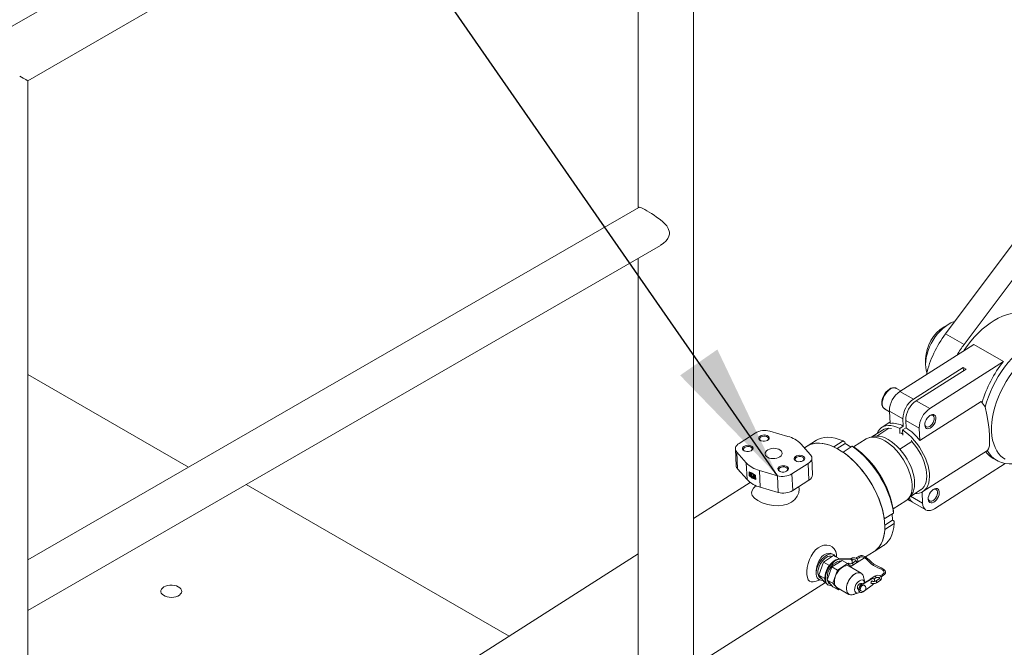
# Model space of a CAD drawing. Header units: millimetres. Extents: x 450 to 25135, y 150 to 17673.
# Tile 445 of 463: x 23426 to 24175, y 13469 to 13946. Entities that reach past the tile are written whole.
import ezdxf

# ---------------------------------------------------------------- set-up
doc = ezdxf.new("R2010")
doc.units = ezdxf.units.MM
doc.linetypes.add('SLD-Centrada-doble', pattern=[12.7, 6.35, -1.27, 1.27, -1.27, 1.27, -1.27])
doc.linetypes.add('SLD-Continua', pattern=[0])
doc.layers.add('COTAS', color=1, linetype='SLD-Continua')
doc.layers.add('OCULTA', color=8, linetype='SLD-Continua')
doc.styles.get("Standard").update_dxf_attribs({"font": 'ARIALN.TTF'})
doc.dimstyles.new('SLDDIMSTYLE0', dxfattribs={"dimtxt": 0.18, "dimasz": 105, "dimexe": 0, "dimexo": 0.0625, "dimgap": 0, "dimtad": 0, "dimtih": 1, "dimtoh": 1, "dimdec": 0, "dimrnd": 1e-09, "dimzin": 0, "dimdsep": 46, "dimtxsty": 'Standard', "dimsah": 1, "dimcen": 0.09, "dimadec": 0, "dimazin": 0, "dimtfac": 105, "dimtdec": 0, "dimtofl": 0, "dimtmove": 0, "dimatfit": 3, "dimfxl": 1, "dimfrac": 2, "dimtolj": 1, "dimtzin": 0, "dimarcsym": 0})

msp = doc.modelspace()

# ---------------------------------------------------------------- linework, layer by layer
at = {"layer": 'OCULTA', "linetype": 'SLD-Continua', "lineweight": 18, "ltscale": 30}
for p, q in [((23871.52, 14202.27), (22421.95, 13365.66)), ((23431.73, 13899.77), (23892.59, 14165.75)), ((23896.33, 14163.58), (23896.33, 13803.21)), ((23938.49, 13319.17), (23938.49, 14163.58)), ((23431.73, 13509.77), (23431.73, 13899.77)), ((23896.71, 13803.43), (23431.73, 13535.07)), ((24199.93, 13800.37), (24130.3, 13707.23)), ((24214.07, 13792.2), (24144.44, 13699.07)), ((23431.73, 13496.5), (23913.41, 13774.5)), ((23896.33, 13764.64), (23896.33, 13319.17)), ((24132.76, 13714.56), (24129.22, 13712.51)), ((24151.71, 13699.1), (24095.6, 13663.33)), ((24174.34, 13686.04), (24151.71, 13699.1)), ((24115.09, 13688.02), (24115.09, 13683.94)), ((24118.23, 13650.28), (24174.34, 13686.04)), ((24105.85, 13657.42), (24143.77, 13681.59)), ((24145.9, 13680.36), (24107.98, 13656.19)), ((24143.77, 13681.59), (24145.9, 13680.36)), ((24143.89, 13679.08), (24143.77, 13681.59)), ((23554, 13605.63), (23431.73, 13676.2)), ((23554, 13605.63), (23431.73, 13676.2)), ((23554, 13605.63), (23431.73, 13676.2)), ((23554, 13605.63), (23431.73, 13676.2)), ((24092.92, 13665.61), (24092.82, 13665.67)), ((24096.2, 13663.72), (24092.92, 13665.61)), ((24157.38, 13655.76), (24110.63, 13625.96)), ((24083.93, 13650.02), (24087.59, 13647.9)), ((24087.57, 13648.4), (24088, 13639.02)), ((24087.97, 13639.86), (24081.94, 13636.02)), ((24098.08, 13636.89), (24097.82, 13642.48)), ((24099.94, 13641.26), (24100.2, 13635.67)), ((23996.48, 13633.01), (24010.27, 13629.05)), ((24082.31, 13633.89), (24074.22, 13628.73)), ((24078.01, 13629.38), (24087.19, 13635.23)), ((24087.19, 13635.23), (24089.08, 13635.1)), ((24095.4, 13635.18), (24098.08, 13636.89)), ((24095.58, 13631.24), (24095.4, 13635.18)), ((24100.2, 13635.67), (24097.52, 13633.96)), ((24097.52, 13633.96), (24097.7, 13630.02)), ((24110.63, 13625.96), (24110.2, 13635.34)), ((23973.08, 13623.78), (23985.43, 13631.66)), ((23989.79, 13625.77), (23989.86, 13625.73)), ((24031.98, 13626.12), (24024.91, 13621.62)), ((24045.17, 13621.12), (24052.23, 13625.62)), ((24053.78, 13623.55), (24053.72, 13624.92)), ((24069.95, 13627.2), (24060.32, 13621.06)), ((24075.53, 13629.07), (24072.44, 13628.27)), ((24095.5, 13619.28), (24104.68, 13625.13)), ((24097.66, 13630.9), (24096.29, 13631.69)), ((24104.68, 13625.13), (24104.42, 13626.09)), ((23970.32, 13619.48), (23970.91, 13606.78)), ((23977.44, 13617.89), (23977.5, 13617.85)), ((24020.21, 13623.31), (24027.42, 13615.15)), ((24024.91, 13621.62), (24022.87, 13620.31)), ((24047.84, 13619.77), (24053.78, 13623.55)), ((24052.24, 13617.04), (24059.3, 13621.54)), ((24058.34, 13620.92), (24053.78, 13623.55)), ((24113.11, 13587.11), (24162.13, 13618.36)), ((23978.6, 13608.86), (23971.39, 13617.02)), ((24016.73, 13610.22), (24016.8, 13610.18)), ((24029.09, 13599.98), (24028.5, 13612.69)), ((24166.58, 13612.28), (24169.41, 13610.65)), ((23971.98, 13604.31), (23979.19, 13596.16)), ((24002.33, 13599.16), (23988.55, 13603.12)), ((24004.38, 13602.34), (24004.44, 13602.3)), ((24025.74, 13608.39), (24013.38, 13600.52)), ((24175.71, 13608.41), (24121.76, 13574.02)), ((23980.89, 13599.22), (23980.75, 13602.18)), ((23981.12, 13599.36), (23980.89, 13599.22)), ((23980.99, 13602.07), (23981.12, 13599.36)), ((23981.2, 13601.76), (23981.35, 13601.85)), ((23981.2, 13601.76), (23981.32, 13599.35)), ((23981.74, 13600.55), (23981.72, 13601.06)), ((23981.74, 13600.55), (23981.88, 13600.64)), ((23982.63, 13600.04), (23981.74, 13600.55)), ((23981.77, 13599.99), (23982.65, 13599.48)), ((23981.79, 13599.48), (23981.77, 13599.99)), ((23981.79, 13599.48), (23981.93, 13599.57)), ((23981.87, 13601.01), (23981.88, 13600.64)), ((23981.88, 13600.64), (23982.77, 13600.13)), ((23981.92, 13599.9), (23981.93, 13599.57)), ((23982.63, 13600.04), (23982.77, 13600.13)), ((23982.65, 13599.48), (23982.63, 13600.04)), ((23982.65, 13599.48), (23982.79, 13599.57)), ((23982.77, 13600.13), (23982.79, 13599.57)), ((23982.84, 13600.63), (23982.81, 13601.18)), ((23982.84, 13600.63), (23982.98, 13600.72)), ((23982.93, 13598.6), (23983.07, 13598.69)), ((23982.96, 13598.05), (23982.93, 13598.6)), ((23982.95, 13601.27), (23982.98, 13600.72)), ((23982.96, 13598.05), (23983.1, 13598.14)), ((23983.07, 13598.69), (23983.1, 13598.14)), ((23983.83, 13599.99), (23983.92, 13598.1)), ((23984.35, 13599.27), (23984.4, 13598.24)), ((23984.49, 13599.36), (23984.54, 13598.33)), ((23985.03, 13597.87), (23984.98, 13598.91)), ((23985.42, 13597.01), (23985.56, 13597.1)), ((23985.54, 13597.32), (23985.47, 13598.89)), ((23985.61, 13598.98), (23985.68, 13597.41)), ((23985.7, 13599.33), (23985.84, 13596.36)), ((24013.97, 13587.81), (24026.33, 13595.68)), ((23798.06, 13477.03), (23598.02, 13592.48)), ((23798.06, 13477.03), (23598.02, 13592.48)), ((23798.06, 13477.03), (23598.02, 13592.48)), ((23798.06, 13477.03), (23598.02, 13592.48)), ((23981.58, 13593.99), (23938.49, 13566.53)), ((23985.99, 13591.6), (23984.9, 13590.49)), ((23989.14, 13590.42), (24002.92, 13586.45)), ((24103.25, 13583.2), (24111.33, 13588.35)), ((24114.95, 13593.02), (24115.27, 13593.86)), ((24090.5, 13573.89), (24100.05, 13579.98)), ((24101.5, 13581.14), (24102.95, 13580.3)), ((24102.08, 13581.78), (24104.1, 13584.24)), ((24112.85, 13578.15), (24112.45, 13586.73)), ((24105.07, 13579.08), (24115.32, 13573.16)), ((24083.66, 13566.25), (24090.72, 13570.76)), ((24084.06, 13561.54), (24089.86, 13565.24)), ((24089.86, 13565.24), (24089.64, 13570.06)), ((24091.08, 13564.53), (24089.86, 13565.24)), ((24084.03, 13558.31), (24091.09, 13562.81)), ((24075.98, 13541.5), (24083.04, 13546.01)), ((23896.33, 13539.66), (23717.1, 13425.43)), ((24045.05, 13538.4), (24037.31, 13533.46)), ((24045.05, 13539.06), (24044.51, 13539.37)), ((24045.05, 13538.4), (24049.6, 13535.78)), ((24047.32, 13537.09), (24047.32, 13538.28)), ((24049.51, 13535.78), (24057.04, 13535.92)), ((24049.94, 13535.53), (24057.47, 13535.67)), ((24058.29, 13536.16), (24057.72, 13535.8)), ((24058.33, 13535.46), (24057.91, 13535.71)), ((24058.33, 13530.26), (24068.47, 13536.72)), ((24058.96, 13534.8), (24059.1, 13534.89)), ((24069.4, 13537.31), (24075.98, 13541.5)), ((24037.31, 13533.46), (24033.78, 13523.45)), ((24037.31, 13533.46), (24041.89, 13530.82)), ((24040.22, 13519.74), (24043.74, 13529.75)), ((24043.74, 13529.75), (24051.49, 13534.69)), ((24043.74, 13529.75), (24047.98, 13527.3)), ((24047.98, 13527.3), (24055.73, 13532.24)), ((24055.73, 13532.24), (24051.49, 13534.69)), ((24055.73, 13532.24), (24057.83, 13529.72)), ((24056.36, 13532.29), (24056.32, 13532.47)), ((24066.05, 13524.97), (24056.86, 13530.28)), ((24061.65, 13534.22), (24058.82, 13532.42)), ((24059.63, 13531.16), (24062.46, 13532.96)), ((24033.51, 13520.31), (24034.05, 13520)), ((24033.78, 13523.45), (24038.36, 13520.81)), ((24033.78, 13523.45), (24038.01, 13518.37)), ((24035.06, 13521.27), (24036.1, 13520.67)), ((24044.46, 13517.29), (24047.98, 13527.3)), ((24073.81, 13520.84), (24066.76, 13516.96)), ((24074.24, 13520.59), (24067.19, 13516.71)), ((24068.73, 13518.07), (24067.77, 13522.29)), ((24076.4, 13522.71), (24073.57, 13520.91)), ((24075.69, 13520.71), (24075.26, 13520.96)), ((24075.86, 13520.59), (24077.2, 13521.44)), ((24079.75, 13520.77), (24076.93, 13518.97)), ((23938.49, 13453.88), (24038.89, 13517.87)), ((24038.01, 13518.37), (24039.17, 13517.7)), ((24040.22, 13519.74), (24044.46, 13517.29)), ((24044.44, 13514.66), (24040.22, 13519.74)), ((24040.63, 13516.21), (24041.05, 13515.96)), ((24044.44, 13514.66), (24048.68, 13512.21)), ((24048.68, 13512.21), (24044.46, 13517.29)), ((24047.56, 13514.17), (24056.75, 13508.86)), ((24049.76, 13512.9), (24048.68, 13512.21)), ((24063.69, 13512.71), (24064.06, 13512.5)), ((24066.55, 13516.83), (24066.18, 13517.04)), ((24068.62, 13511.61), (24074.46, 13515.84)), ((24074.43, 13519.02), (24074.47, 13518.85)), ((24077.74, 13517.7), (24080.56, 13519.5)), ((24059.93, 13508.71), (24064.06, 13510)), ((24064.83, 13510.61), (24065.25, 13510.37)), ((24067.46, 13510.77), (24068.57, 13511.57)), ((23431.73, 13026.7), (23431.73, 13497.47))]:
    msp.add_line(p, q, dxfattribs=at)
at = {"layer": 'OCULTA', "linetype": 'SLD-Centrada-doble', "lineweight": 18, "ltscale": 30}
for p, q in [((24130.3, 13707.23), (24144.44, 13699.07)), ((24105.85, 13657.42), (24095.6, 13663.33)), ((24118.23, 13650.28), (24107.98, 13656.19)), ((24097.82, 13642.48), (24087.57, 13648.4)), ((24110.2, 13635.34), (24099.94, 13641.26)), ((23971.39, 13617.02), (23971.98, 13604.31)), ((23978.6, 13608.86), (23979.19, 13596.16)), ((23988.55, 13603.12), (23989.14, 13590.42)), ((24025.74, 13608.39), (24026.33, 13595.68)), ((23984.35, 13599.27), (23984.49, 13599.36)), ((23984.4, 13598.24), (23984.54, 13598.33)), ((23985.47, 13598.89), (23985.61, 13598.98)), ((23985.54, 13597.32), (23985.68, 13597.41)), ((24002.33, 13599.16), (24002.92, 13586.45)), ((24013.38, 13600.52), (24013.97, 13587.81)), ((24112.85, 13578.15), (24103.66, 13583.46)), ((24049.51, 13535.78), (24049.94, 13535.53)), ((24057.04, 13535.92), (24057.47, 13535.67)), ((24074.24, 13520.59), (24073.81, 13520.84)), ((24067.19, 13516.71), (24066.76, 13516.96))]:
    msp.add_line(p, q, dxfattribs=at)
at = {"layer": 'OCULTA', "linetype": 'SLD-Continua', "lineweight": 18, "ltscale": 30, "flags": 128}
for points in [[(23896.76, 13803.37), (23897.04, 13803.52), (23897.76, 13803.43), (23898.83, 13803.04), (23899.97, 13802.51), (23901.38, 13801.76), (23902.97, 13800.86), (23904.78, 13799.77), (23906.55, 13798.65), (23908.4, 13797.43), (23910.39, 13796.06), (23912.36, 13794.61), (23914.56, 13792.85), (23916.58, 13790.97), (23918.08, 13789.26), (23919.27, 13787.39), (23920.11, 13784.5), (23920.05, 13783), (23919.66, 13781.46), (23918.78, 13779.64), (23917.54, 13777.92), (23915.41, 13775.87), (23913.39, 13774.54)], [(24144.2, 13694.31), (24144.45, 13694.69), (24146.96, 13698.23), (24149.6, 13701.61), (24152.36, 13704.81), (24155.23, 13707.8), (24158.18, 13710.58), (24161.19, 13713.11), (24164.25, 13715.38), (24167.34, 13717.38), (24170.43, 13719.09), (24173.51, 13720.51), (24176.55, 13721.62), (24179.54, 13722.41), (24182.45, 13722.89), (24185.26, 13723.04), (24187.97, 13722.87), (24190.54, 13722.38), (24192.97, 13721.56), (24195.11, 13720.51)], [(24137.2, 13716.47), (24136.44, 13716.23), (24134.36, 13715.4), (24132.27, 13714.27), (24130.18, 13712.85), (24128.13, 13711.17), (24126.15, 13709.26), (24124.26, 13707.13), (24122.48, 13704.82), (24120.86, 13702.36), (24119.39, 13699.78), (24118.12, 13697.13), (24117.05, 13694.43), (24116.2, 13691.73), (24115.59, 13689.06), (24115.22, 13686.46), (24115.09, 13683.98), (24115.21, 13681.63), (24115.58, 13679.46), (24116.13, 13677.64)], [(24200.46, 13703.61), (24198.72, 13702.77), (24195.62, 13701.05), (24192.54, 13699.06), (24189.48, 13696.78), (24186.46, 13694.25), (24183.51, 13691.48), (24180.64, 13688.49), (24177.88, 13685.29), (24175.24, 13681.9), (24172.74, 13678.36), (24170.39, 13674.68), (24168.21, 13670.89), (24166.22, 13667.01), (24164.43, 13663.06), (24162.85, 13659.08), (24161.48, 13655.09), (24160.39, 13651.29)], [(24181.21, 13677.85), (24178.74, 13674.37), (24176.44, 13670.75), (24174.31, 13667.01), (24172.38, 13663.18), (24170.66, 13659.29), (24169.16, 13655.37), (24167.9, 13651.44), (24166.87, 13647.54), (24166.1, 13643.7), (24165.58, 13639.94), (24165.32, 13636.29), (24165.33, 13632.78), (24165.59, 13629.43), (24166.12, 13626.27), (24166.9, 13623.33), (24167.93, 13620.62), (24169.2, 13618.16), (24170.7, 13615.97), (24172.43, 13614.08), (24174.37, 13612.49), (24175.65, 13611.66)], [(24092.77, 13665.65), (24092.18, 13665.94), (24091.1, 13666.13), (24089.95, 13666.04), (24088.75, 13665.68), (24087.51, 13665.03), (24086.29, 13664.12), (24085.15, 13662.99), (24084.13, 13661.68), (24083.25, 13660.25), (24082.55, 13658.73), (24082.05, 13657.18), (24081.77, 13655.64), (24081.72, 13654.25)], [(24114.45, 13637.65), (24114.53, 13638.92), (24114.87, 13640.28), (24115.45, 13641.64), (24116.23, 13642.92), (24117.17, 13644.04), (24118.2, 13644.93), (24119.27, 13645.53), (24120.29, 13645.81), (24121.22, 13645.74), (24121.99, 13645.33), (24122.55, 13644.61), (24122.86, 13643.62), (24122.92, 13642.43), (24122.71, 13641.1), (24122.25, 13639.73), (24121.56, 13638.4), (24120.69, 13637.18), (24119.7, 13636.17), (24118.64, 13635.42), (24117.59, 13634.98), (24116.61, 13634.88), (24115.75, 13635.12), (24115.08, 13635.68), (24114.64, 13636.55), (24114.45, 13637.65)], [(24118.34, 13645.03), (24119.27, 13645.32), (24120.13, 13645.28), (24120.83, 13644.91), (24121.32, 13644.22), (24121.57, 13643.28), (24121.55, 13642.14), (24121.27, 13640.91), (24120.75, 13639.66), (24120.03, 13638.49), (24119.16, 13637.48), (24118.21, 13636.72)], [(24095.4, 13635.18), (24093.12, 13636.23), (24090.89, 13636.96), (24088.75, 13637.37), (24086.73, 13637.46), (24084.83, 13637.21), (24083.1, 13636.65), (24081.55, 13635.76), (24080.2, 13634.57), (24079.07, 13633.09), (24078.18, 13631.34), (24078.14, 13631.23)], [(24107.16, 13585.69), (24108.33, 13585.68), (24110.22, 13585.92), (24111.95, 13586.49), (24113.5, 13587.38), (24114.85, 13588.57), (24115.98, 13590.05), (24116.87, 13591.8), (24117.52, 13593.8), (24117.92, 13596.03), (24118.06, 13598.46), (24117.94, 13601.05), (24117.56, 13603.77), (24116.93, 13606.59), (24116.05, 13609.48), (24114.94, 13612.39), (24113.61, 13615.29), (24112.07, 13618.14), (24110.35, 13620.92), (24108.47, 13623.57), (24106.45, 13626.07), (24104.32, 13628.39), (24102.1, 13630.49), (24099.83, 13632.36), (24097.52, 13633.96)], [(24118.21, 13636.72), (24117.24, 13636.25), (24116.32, 13636.12), (24115.54, 13636.33), (24114.94, 13636.87), (24114.56, 13637.69), (24114.46, 13638.31)], [(23989.29, 13626), (23988.58, 13626.56), (23988.19, 13627.23), (23988.14, 13627.95), (23988.45, 13628.66), (23989.08, 13629.29), (23989.99, 13629.79), (23991.08, 13630.11), (23992.26, 13630.23), (23993.43, 13630.13), (23994.49, 13629.82), (23995.33, 13629.34), (23995.89, 13628.71), (23996.11, 13628.01), (23995.98, 13627.29), (23995.5, 13626.61), (23994.73, 13626.04), (23993.72, 13625.62), (23992.57, 13625.4), (23991.38, 13625.39), (23990.25, 13625.6), (23989.29, 13626)], [(23994.56, 13625.95), (23994.68, 13626.03), (23995.24, 13626.62), (23995.46, 13627.28), (23995.32, 13627.93), (23994.84, 13628.51), (23994.07, 13628.96), (23993.09, 13629.22), (23992, 13629.27), (23990.93, 13629.1), (23989.99, 13628.74), (23989.29, 13628.21), (23988.89, 13627.58), (23988.85, 13626.91), (23989.16, 13626.29), (23989.79, 13625.77), (23989.79, 13625.77)], [(24052.23, 13625.62), (24049.25, 13626.84), (24046.33, 13627.73), (24043.5, 13628.28), (24040.79, 13628.48), (24038.22, 13628.33), (24035.8, 13627.83), (24033.57, 13626.99), (24031.98, 13626.12)], [(24053.72, 13624.92), (24052.89, 13625.31), (24052.23, 13625.62)], [(24069.95, 13627.2), (24070.27, 13627.39), (24071.85, 13628.1), (24073.6, 13628.5), (24075.48, 13628.58), (24077.49, 13628.35), (24079.59, 13627.81), (24081.76, 13626.97), (24083.97, 13625.83), (24086.2, 13624.41), (24088.4, 13622.73), (24090.57, 13620.81), (24092.67, 13618.67), (24094.66, 13616.34), (24096.54, 13613.85), (24098.27, 13611.23), (24099.84, 13608.52), (24101.22, 13605.74), (24102.39, 13602.94), (24103.35, 13600.15), (24104.08, 13597.4), (24104.56, 13594.72), (24104.8, 13592.16), (24104.79, 13589.74), (24104.54, 13587.5), (24104.03, 13585.46), (24103.29, 13583.64), (24102.32, 13582.08), (24101.13, 13580.79), (24100.05, 13579.98)], [(24075.53, 13629.07), (24076.17, 13629.21), (24078.01, 13629.38)], [(24078.01, 13629.38), (24080.04, 13629.21), (24082.17, 13628.71), (24084.39, 13627.87), (24086.65, 13626.71), (24088.92, 13625.25), (24091.17, 13623.51), (24093.38, 13621.51), (24095.5, 13619.28)], [(24111.33, 13588.35), (24111.48, 13588.44), (24112.79, 13589.54), (24113.89, 13590.92), (24114.77, 13592.57), (24115.41, 13594.46), (24115.8, 13596.57), (24115.94, 13598.88), (24115.82, 13601.35), (24115.46, 13603.95), (24114.84, 13606.65), (24113.99, 13609.4), (24112.91, 13612.18), (24111.61, 13614.94), (24110.12, 13617.65), (24108.46, 13620.28), (24106.63, 13622.78), (24104.68, 13625.13)], [(23971.39, 13617.02), (23970.81, 13617.84), (23970.44, 13618.71), (23970.31, 13619.61), (23970.42, 13620.51), (23970.76, 13621.41), (23971.33, 13622.26), (23972.11, 13623.06), (23973.08, 13623.78)], [(23976.93, 13618.12), (23976.23, 13618.68), (23975.83, 13619.35), (23975.79, 13620.08), (23976.09, 13620.78), (23976.73, 13621.42), (23977.63, 13621.91), (23978.72, 13622.24), (23979.91, 13622.35), (23981.08, 13622.25), (23982.13, 13621.95), (23982.97, 13621.46), (23983.53, 13620.84), (23983.75, 13620.13), (23983.62, 13619.41), (23983.14, 13618.73), (23982.37, 13618.16), (23981.36, 13617.74), (23980.21, 13617.52), (23979.02, 13617.52), (23977.89, 13617.72), (23976.93, 13618.12)], [(23982.2, 13618.07), (23982.32, 13618.16), (23982.88, 13618.74), (23983.1, 13619.4), (23982.97, 13620.05), (23982.48, 13620.64), (23981.71, 13621.08), (23980.73, 13621.35), (23979.64, 13621.4), (23978.57, 13621.23), (23977.63, 13620.86), (23976.93, 13620.33), (23976.53, 13619.7), (23976.49, 13619.04), (23976.8, 13618.41), (23977.44, 13617.89), (23977.44, 13617.89)], [(23994.82, 13613.16), (23993.88, 13613.85), (23993.24, 13614.66), (23992.94, 13615.55), (23992.98, 13616.47), (23993.37, 13617.36), (23994.08, 13618.19), (23995.09, 13618.9), (23996.32, 13619.47), (23997.72, 13619.85), (23999.21, 13620.02), (24000.72, 13619.99), (24002.15, 13619.74), (24003.43, 13619.3), (24004.5, 13618.68), (24005.29, 13617.93), (24005.77, 13617.07), (24005.9, 13616.16), (24005.68, 13615.25), (24005.13, 13614.38), (24004.26, 13613.61), (24003.14, 13612.97), (24001.81, 13612.49), (24000.35, 13612.21), (23998.85, 13612.14), (23997.37, 13612.28), (23996, 13612.63), (23994.82, 13613.16)], [(24024.91, 13621.62), (24026.5, 13622.49), (24028.74, 13623.33), (24031.16, 13623.83), (24033.73, 13623.98), (24036.44, 13623.78), (24039.27, 13623.23), (24042.18, 13622.34), (24045.17, 13621.12)], [(24075.98, 13541.5), (24076.61, 13541.93), (24078.33, 13543.38), (24079.84, 13545.11), (24081.14, 13547.11), (24082.21, 13549.36), (24083.04, 13551.85), (24083.63, 13554.57), (24083.98, 13557.48), (24084.08, 13560.57), (24083.93, 13563.82), (24083.53, 13567.19), (24082.88, 13570.68), (24082, 13574.24), (24080.88, 13577.86), (24079.54, 13581.51), (24077.98, 13585.15), (24076.22, 13588.77), (24074.27, 13592.34), (24072.14, 13595.83), (24069.85, 13599.21), (24067.42, 13602.46), (24064.86, 13605.55), (24062.19, 13608.47), (24059.44, 13611.19), (24056.62, 13613.69), (24053.76, 13615.95), (24050.87, 13617.96), (24047.97, 13619.7), (24045.1, 13621.15), (24042.26, 13622.31), (24039.49, 13623.17), (24036.8, 13623.73), (24034.21, 13623.97), (24031.73, 13623.89), (24029.4, 13623.51), (24027.22, 13622.81), (24025.22, 13621.8), (24024.91, 13621.62)], [(24090.72, 13570.76), (24090.11, 13574.4), (24089.23, 13578.14), (24088.09, 13581.95), (24086.69, 13585.78), (24085.06, 13589.63), (24083.2, 13593.44), (24081.13, 13597.19), (24078.86, 13600.85), (24076.42, 13604.39), (24073.83, 13607.78), (24071.1, 13610.98), (24068.26, 13613.99), (24065.33, 13616.77), (24062.34, 13619.29), (24059.3, 13621.54)], [(24059.3, 13621.54), (24060.14, 13621.15), (24060.79, 13620.84)], [(24095.5, 13619.28), (24097.45, 13616.93), (24099.28, 13614.43), (24100.94, 13611.8), (24102.43, 13609.09), (24103.73, 13606.33), (24104.81, 13603.55), (24105.66, 13600.8), (24106.28, 13598.1), (24106.64, 13595.5), (24106.76, 13593.03), (24106.62, 13590.72), (24106.23, 13588.61), (24105.59, 13586.71), (24104.71, 13585.07), (24104.1, 13584.24)], [(24016.23, 13610.45), (24015.52, 13611.01), (24015.13, 13611.68), (24015.08, 13612.4), (24015.39, 13613.11), (24016.03, 13613.74), (24016.93, 13614.24), (24018.02, 13614.56), (24019.2, 13614.68), (24020.37, 13614.58), (24021.43, 13614.27), (24022.27, 13613.79), (24022.83, 13613.16), (24023.05, 13612.46), (24022.92, 13611.74), (24022.44, 13611.06), (24021.67, 13610.49), (24020.66, 13610.07), (24019.51, 13609.85), (24018.32, 13609.84), (24017.19, 13610.05), (24016.23, 13610.45)], [(24021.5, 13610.4), (24021.62, 13610.48), (24022.18, 13611.07), (24022.4, 13611.73), (24022.26, 13612.38), (24021.78, 13612.96), (24021.01, 13613.41), (24020.03, 13613.67), (24018.94, 13613.72), (24017.87, 13613.56), (24016.93, 13613.19), (24016.23, 13612.66), (24015.83, 13612.03), (24015.79, 13611.37), (24016.1, 13610.74), (24016.73, 13610.22), (24016.73, 13610.22)], [(24027.42, 13615.15), (24028.01, 13614.34), (24028.37, 13613.47), (24028.5, 13612.57), (24028.39, 13611.66), (24028.05, 13610.77), (24027.48, 13609.91), (24026.71, 13609.11), (24025.74, 13608.39)], [(24052.24, 13617.04), (24055.27, 13614.79), (24058.27, 13612.26), (24061.2, 13609.49), (24064.04, 13606.48), (24066.77, 13603.27), (24069.36, 13599.89), (24071.8, 13596.35), (24074.07, 13592.69), (24076.14, 13588.94), (24078, 13585.12), (24079.63, 13581.28), (24081.02, 13577.44), (24082.17, 13573.64), (24083.05, 13569.9), (24083.66, 13566.25)], [(24003.87, 13602.57), (24003.17, 13603.13), (24002.77, 13603.81), (24002.73, 13604.53), (24003.03, 13605.24), (24003.67, 13605.87), (24004.57, 13606.37), (24005.66, 13606.69), (24006.85, 13606.8), (24008.02, 13606.7), (24009.07, 13606.4), (24009.91, 13605.91), (24010.47, 13605.29), (24010.69, 13604.58), (24010.56, 13603.86), (24010.09, 13603.18), (24009.31, 13602.61), (24008.3, 13602.2), (24007.15, 13601.97), (24005.96, 13601.97), (24004.83, 13602.17), (24003.87, 13602.57)], [(24009.14, 13602.52), (24009.26, 13602.61), (24009.82, 13603.19), (24010.04, 13603.85), (24009.91, 13604.51), (24009.43, 13605.09), (24008.65, 13605.53), (24007.67, 13605.8), (24006.58, 13605.85), (24005.51, 13605.68), (24004.58, 13605.31), (24003.87, 13604.78), (24003.47, 13604.15), (24003.43, 13603.49), (24003.74, 13602.86), (24004.38, 13602.34), (24004.38, 13602.34)], [(23980.75, 13602.18), (23983.01, 13601.14), (23985.7, 13599.33)], [(23985.84, 13596.36), (23983.2, 13597.17), (23980.89, 13599.22)], [(23984.98, 13598.91), (23984.95, 13599.06), (23984.88, 13599.21), (23984.77, 13599.35), (23984.65, 13599.45), (23984.53, 13599.49), (23984.43, 13599.47), (23984.37, 13599.4), (23984.35, 13599.27)], [(23984.4, 13598.24), (23984.43, 13598.09), (23984.5, 13597.94), (23984.61, 13597.8), (23984.73, 13597.7), (23984.85, 13597.66), (23984.95, 13597.68), (23985.01, 13597.75), (23985.03, 13597.87)], [(23984.51, 13599.49), (23984.51, 13599.49), (23984.49, 13599.36)], [(23985.2, 13596.99), (23985.27, 13596.98), (23985.34, 13596.98), (23985.4, 13597), (23985.45, 13597.04), (23985.49, 13597.09), (23985.52, 13597.15), (23985.54, 13597.23), (23985.54, 13597.32)], [(24018.5, 13590.7), (24018.84, 13588.88), (24018.51, 13586.21), (24017.45, 13583.56), (24015.63, 13581.11), (24013.11, 13579.06), (24010.02, 13577.54), (24006.58, 13576.64), (24002.97, 13576.31), (23999.37, 13576.48), (23994.83, 13577.3), (23990.78, 13578.61), (23987.4, 13580.22), (23984.82, 13582.05), (23983.18, 13584.03), (23982.62, 13586.15), (23983, 13587.84), (23984.1, 13589.62), (23984.98, 13590.49)], [(24117.07, 13581.25), (24117.14, 13582.52), (24117.48, 13583.88), (24118.06, 13585.25), (24118.85, 13586.53), (24119.78, 13587.65), (24120.82, 13588.54), (24121.88, 13589.14), (24122.91, 13589.41), (24123.83, 13589.35), (24124.6, 13588.94), (24125.16, 13588.22), (24125.48, 13587.23), (24125.53, 13586.03), (24125.32, 13584.71), (24124.86, 13583.34), (24124.17, 13582), (24123.31, 13580.79), (24122.31, 13579.78), (24121.26, 13579.03), (24120.2, 13578.59), (24119.22, 13578.48), (24118.37, 13578.72), (24117.7, 13579.29), (24117.25, 13580.15), (24117.07, 13581.25)], [(24120.95, 13588.63), (24121.88, 13588.93), (24122.74, 13588.89), (24123.44, 13588.51), (24123.93, 13587.83), (24124.18, 13586.88), (24124.17, 13585.75), (24123.89, 13584.51), (24123.37, 13583.26), (24122.65, 13582.09), (24121.78, 13581.09), (24120.82, 13580.33)], [(24120.82, 13580.33), (24119.85, 13579.86), (24118.94, 13579.73), (24118.15, 13579.94), (24117.55, 13580.47), (24117.18, 13581.3), (24117.08, 13581.92)], [(24090.71, 13572.48), (24090.72, 13571.51), (24090.72, 13570.76)], [(24121.76, 13574.02), (24120.29, 13573.23), (24118.84, 13572.75), (24117.47, 13572.6), (24116.21, 13572.78), (24115.11, 13573.29), (24114.2, 13574.11), (24113.51, 13575.22), (24113.05, 13576.58), (24112.85, 13578.15)], [(24084.03, 13558.31), (24083.73, 13555.2), (24083.16, 13552.3), (24082.31, 13549.64), (24081.21, 13547.24), (24079.85, 13545.12), (24078.25, 13543.31), (24076.43, 13541.8), (24075.98, 13541.5)], [(24083.04, 13546.01), (24083.49, 13546.31), (24085.31, 13547.81), (24086.91, 13549.62), (24088.27, 13551.74), (24089.37, 13554.14), (24090.22, 13556.8), (24090.79, 13559.7), (24091.09, 13562.81)], [(24091.09, 13562.81), (24091.09, 13563.78), (24091.08, 13564.53)], [(24047.25, 13538.25), (24047.28, 13539.25), (24046.73, 13541.57), (24045.62, 13543.5), (24044.04, 13544.97), (24042.12, 13545.93), (24039.98, 13546.34), (24037.73, 13546.21), (24035.48, 13545.53), (24033.29, 13544.32), (24031.27, 13542.62), (24029.47, 13540.5), (24027.92, 13538.01), (24026.66, 13535.25)], [(24026.66, 13535.25), (24025.7, 13532.33), (24025.05, 13529.36), (24024.73, 13526.49), (24024.75, 13523.88), (24025.09, 13521.69), (24025.76, 13520.02), (24026.73, 13518.9), (24027.96, 13518.34), (24029.47, 13518.29), (24030.81, 13518.62)], [(24031.8, 13525.86), (24031.81, 13526.52), (24032.11, 13528.79), (24032.33, 13529.81), (24032.64, 13530.99), (24032.79, 13531.48), (24033.03, 13532.18), (24033.37, 13533.07), (24034.07, 13534.54), (24034.75, 13535.71), (24035.38, 13536.59), (24036.19, 13537.54), (24037.05, 13538.34), (24037.92, 13538.97), (24039.32, 13539.68), (24040.83, 13540.07), (24042.34, 13540.08), (24043.8, 13539.71), (24044.3, 13539.49), (24044.51, 13539.36)], [(24039.15, 13538.27), (24037.76, 13537.24), (24036.44, 13535.97), (24035.22, 13534.49), (24034.13, 13532.85), (24033.22, 13531.11), (24032.52, 13529.31), (24032.04, 13527.52), (24031.8, 13525.8), (24031.81, 13524.19), (24032.07, 13522.76), (24032.57, 13521.54), (24033.29, 13520.58), (24034.22, 13519.91), (24035.31, 13519.55), (24036.54, 13519.51), (24037.01, 13519.57)], [(24044.04, 13537.75), (24043.16, 13537.97), (24041.98, 13537.92), (24040.72, 13537.56), (24039.42, 13536.87), (24038.13, 13535.9), (24036.9, 13534.69), (24035.79, 13533.26), (24034.82, 13531.7), (24034.05, 13530.04), (24033.5, 13528.36), (24033.18, 13526.71), (24033.12, 13525.18)], [(24040.63, 13516.21), (24040.09, 13516.58), (24039.31, 13517.47), (24038.75, 13518.63), (24038.43, 13520.02), (24038.35, 13521.59), (24038.53, 13523.3), (24038.96, 13525.08), (24039.62, 13526.89), (24040.48, 13528.66), (24041.54, 13530.34), (24042.74, 13531.86), (24044.05, 13533.19), (24045.42, 13534.27), (24046.82, 13535.08), (24048.2, 13535.59), (24049.51, 13535.78)], [(24043.75, 13515.49), (24042.64, 13515.47), (24041.5, 13515.74), (24040.52, 13516.34), (24039.73, 13517.23), (24039.17, 13518.38), (24038.85, 13519.77), (24038.78, 13521.35), (24038.96, 13523.05), (24039.38, 13524.84), (24040.04, 13526.65), (24040.91, 13528.42), (24041.96, 13530.09), (24043.16, 13531.62), (24044.47, 13532.94), (24045.85, 13534.03), (24047.25, 13534.84), (24048.62, 13535.34), (24049.94, 13535.53), (24049.94, 13535.53)], [(24046.51, 13537.56), (24046.2, 13538.03), (24045.37, 13538.85), (24044.36, 13539.37), (24043.19, 13539.57), (24041.9, 13539.45), (24040.54, 13539.01), (24039.15, 13538.27)], [(24057.04, 13535.92), (24057.75, 13535.79), (24057.91, 13535.71)], [(24057.47, 13535.67), (24058.18, 13535.54), (24058.73, 13535.13), (24059.1, 13534.46), (24059.26, 13533.59), (24059.21, 13532.66)], [(24059.1, 13534.89), (24059.34, 13535.02), (24059.84, 13535.18), (24060.44, 13535.25), (24061.05, 13535.2), (24061.55, 13535.04), (24061.86, 13534.85), (24061.98, 13534.7), (24062, 13534.61), (24061.92, 13534.46), (24061.7, 13534.26), (24061.65, 13534.22)], [(24081.03, 13522.02), (24081.93, 13522.67), (24083.03, 13523.33), (24083.92, 13524.04), (24084.5, 13525.01), (24084.61, 13525.66), (24084.56, 13526.11), (24084.38, 13526.63), (24083.33, 13527.82), (24081.34, 13529.01), (24079.12, 13530.02), (24077.2, 13530.97), (24075.62, 13531.94), (24073.8, 13533.37), (24072.05, 13535.01), (24070.18, 13536.76), (24068.8, 13537.73), (24067.53, 13538.27), (24066.82, 13538.4), (24066.34, 13538.42), (24065.79, 13538.36), (24065.17, 13538.19), (24064.41, 13537.84), (24063.75, 13537.46), (24062.86, 13536.91), (24062.09, 13536.4)], [(24063.01, 13535.81), (24063.52, 13536.14), (24064.47, 13536.73), (24065.15, 13537.09), (24065.66, 13537.3), (24066.09, 13537.4), (24066.5, 13537.42), (24066.9, 13537.39), (24067.3, 13537.3), (24068.83, 13536.54), (24070.55, 13535.08), (24072.15, 13533.52), (24073.7, 13532.14), (24075.34, 13530.92), (24076.86, 13530.02), (24078.69, 13529.13), (24080.73, 13528.22), (24082.51, 13527.23), (24083.08, 13526.76), (24083.41, 13526.34), (24083.61, 13525.7), (24083.55, 13525.31), (24083.16, 13524.63), (24081.96, 13523.81), (24080.45, 13522.82)], [(24047.56, 13514.17), (24046.94, 13514.64), (24046.27, 13515.53), (24045.83, 13516.68), (24045.64, 13518.04), (24045.7, 13519.56), (24046.01, 13521.18), (24046.56, 13522.85), (24047.32, 13524.49), (24048.27, 13526.04), (24049.38, 13527.45), (24050.59, 13528.65), (24051.86, 13529.61), (24053.15, 13530.29), (24054.4, 13530.65), (24055.57, 13530.69), (24056.61, 13530.41), (24056.86, 13530.28)], [(24055.8, 13532.15), (24056.05, 13532.36), (24056.32, 13532.47), (24056.56, 13532.45), (24056.72, 13532.29), (24056.77, 13532.16)], [(24058.56, 13530.7), (24058.41, 13530.41), (24057.91, 13529.61)], [(24060.6, 13508.92), (24060.45, 13508.86), (24059.2, 13508.49), (24058.04, 13508.45), (24057, 13508.74), (24056.13, 13509.34), (24055.46, 13510.23), (24055.03, 13511.37), (24054.83, 13512.73), (24054.89, 13514.26), (24055.2, 13515.88), (24055.75, 13517.54), (24056.51, 13519.18), (24057.47, 13520.74), (24058.57, 13522.14), (24059.78, 13523.35), (24061.06, 13524.31), (24062.35, 13524.98), (24063.6, 13525.35), (24064.76, 13525.39), (24065.8, 13525.1), (24066.67, 13524.5), (24067.34, 13523.61), (24067.77, 13522.47), (24067.93, 13521.62)], [(24059.93, 13508.71), (24059.21, 13508.54), (24058.05, 13508.5), (24057.02, 13508.78), (24056.16, 13509.38), (24055.5, 13510.26), (24055.06, 13511.4), (24054.87, 13512.76), (24054.93, 13514.27), (24055.23, 13515.88), (24055.78, 13517.54), (24056.54, 13519.17), (24057.49, 13520.72), (24058.59, 13522.11), (24059.79, 13523.31), (24061.06, 13524.27), (24062.34, 13524.94), (24063.58, 13525.3), (24064.75, 13525.34), (24065.78, 13525.06), (24066.64, 13524.46), (24067.3, 13523.58), (24067.74, 13522.44), (24067.77, 13522.29)], [(24064.73, 13519.25), (24065.74, 13519.74), (24066.7, 13519.9), (24067.54, 13519.72), (24068.2, 13519.21), (24068.63, 13518.4), (24068.73, 13518.07)], [(24073.57, 13520.91), (24073.18, 13520.61), (24073.02, 13520.4)], [(24076.24, 13518.7), (24076.31, 13519.46), (24076.12, 13520.24), (24075.67, 13520.72), (24075.01, 13520.85), (24074.24, 13520.59)], [(24077.2, 13521.44), (24077.45, 13521.57), (24077.95, 13521.73), (24078.55, 13521.8), (24079.15, 13521.75), (24079.65, 13521.59), (24079.96, 13521.4), (24080.08, 13521.24), (24080.1, 13521.16), (24080.03, 13521.01), (24079.81, 13520.8), (24079.75, 13520.77)], [(23535.22, 13514.45), (23534.14, 13513.68), (23533.37, 13512.78), (23532.95, 13511.81), (23532.9, 13510.82), (23533.23, 13509.83), (23533.91, 13508.92), (23534.92, 13508.11), (23536.21, 13507.44), (23537.72, 13506.95), (23539.37, 13506.66), (23541.09, 13506.57), (23542.81, 13506.71), (23544.43, 13507.05), (23545.89, 13507.59), (23547.11, 13508.3), (23548.04, 13509.14), (23548.64, 13510.08), (23548.87, 13511.06), (23548.73, 13512.06), (23548.23, 13513.01), (23547.37, 13513.88), (23546.22, 13514.63), (23544.81, 13515.21), (23543.22, 13515.6), (23541.53, 13515.79), (23539.8, 13515.76), (23538.12, 13515.52), (23536.57, 13515.08), (23535.22, 13514.45)], [(23535.22, 13514.45), (23534.14, 13513.68), (23533.37, 13512.78), (23532.95, 13511.81), (23532.9, 13510.82), (23533.23, 13509.83), (23533.91, 13508.92), (23534.92, 13508.11), (23536.21, 13507.44), (23537.72, 13506.95), (23539.37, 13506.66), (23541.09, 13506.57), (23542.81, 13506.71), (23544.43, 13507.05), (23545.89, 13507.59), (23547.11, 13508.3), (23548.04, 13509.14), (23548.64, 13510.08), (23548.87, 13511.06), (23548.73, 13512.06), (23548.23, 13513.01), (23547.37, 13513.88), (23546.22, 13514.63), (23544.81, 13515.21), (23543.22, 13515.6), (23541.53, 13515.79), (23539.8, 13515.76), (23538.12, 13515.52), (23536.57, 13515.08), (23535.22, 13514.45)], [(23535.22, 13514.45), (23534.14, 13513.68), (23533.37, 13512.78), (23532.95, 13511.81), (23532.9, 13510.82), (23533.23, 13509.83), (23533.91, 13508.92), (23534.92, 13508.11), (23536.21, 13507.44), (23537.72, 13506.95), (23539.37, 13506.66), (23541.09, 13506.57), (23542.81, 13506.71), (23544.43, 13507.05), (23545.89, 13507.59), (23547.11, 13508.3), (23548.04, 13509.14), (23548.64, 13510.08), (23548.87, 13511.06), (23548.73, 13512.06), (23548.23, 13513.01), (23547.37, 13513.88), (23546.22, 13514.63), (23544.81, 13515.21), (23543.22, 13515.6), (23541.53, 13515.79), (23539.8, 13515.76), (23538.12, 13515.52), (23536.57, 13515.08), (23535.22, 13514.45)], [(23535.22, 13514.45), (23534.14, 13513.68), (23533.37, 13512.78), (23532.95, 13511.81), (23532.9, 13510.82), (23533.23, 13509.83), (23533.91, 13508.92), (23534.92, 13508.11), (23536.21, 13507.44), (23537.72, 13506.95), (23539.37, 13506.66), (23541.09, 13506.57), (23542.81, 13506.71), (23544.43, 13507.05), (23545.89, 13507.59), (23547.11, 13508.3), (23548.04, 13509.14), (23548.64, 13510.08), (23548.87, 13511.06), (23548.73, 13512.06), (23548.23, 13513.01), (23547.37, 13513.88), (23546.22, 13514.63), (23544.81, 13515.21), (23543.22, 13515.6), (23541.53, 13515.79), (23539.8, 13515.76), (23538.12, 13515.52), (23536.57, 13515.08), (23535.22, 13514.45)], [(24030.79, 13518.58), (24033.46, 13519.41), (24034.78, 13519.81)], [(24065.07, 13510.47), (24064.13, 13510.02), (24063.17, 13509.86), (24062.33, 13510.04), (24061.67, 13510.55), (24061.24, 13511.36), (24061.05, 13512.4), (24061.13, 13513.62), (24061.47, 13514.92), (24062.05, 13516.22), (24062.82, 13517.42), (24063.73, 13518.46), (24064.73, 13519.25)], [(24063.69, 13512.71), (24063.34, 13513.08), (24063.17, 13513.75), (24063.27, 13514.6), (24063.62, 13515.49), (24064.17, 13516.28), (24064.84, 13516.86), (24065.53, 13517.14), (24066.12, 13517.08), (24066.18, 13517.04)], [(24066.76, 13516.96), (24065.9, 13516.32), (24065.13, 13515.42), (24064.52, 13514.35), (24064.15, 13513.22), (24064.06, 13512.17), (24064.24, 13511.3), (24064.69, 13510.7), (24064.83, 13510.61)], [(24067.19, 13516.71), (24066.33, 13516.07), (24065.55, 13515.17), (24064.95, 13514.1), (24064.58, 13512.98), (24064.48, 13511.93), (24064.67, 13511.05), (24065.12, 13510.46), (24065.78, 13510.2), (24066.6, 13510.31), (24067.46, 13510.77)], [(24068.38, 13515.78), (24068.31, 13515.81), (24067.72, 13515.88), (24067.04, 13515.6), (24066.37, 13515.02), (24065.81, 13514.22), (24065.46, 13513.33), (24065.36, 13512.49), (24065.53, 13511.81), (24065.88, 13511.45)], [(24073.48, 13517.73), (24073.54, 13518.07), (24073.7, 13518.42), (24073.93, 13518.73), (24074.21, 13518.94), (24074.47, 13519.03), (24074.7, 13518.97), (24074.85, 13518.79), (24074.88, 13518.71)], [(24074.23, 13517.32), (24074.17, 13517.29), (24073.9, 13517.2), (24073.68, 13517.26), (24073.53, 13517.44), (24073.48, 13517.73)], [(24073.8, 13517.57), (24073.53, 13517.45), (24073.52, 13517.45)], [(24074.46, 13515.84), (24075.21, 13516.55), (24075.61, 13517.11)]]:
    msp.add_lwpolyline(points, dxfattribs=at)
at = {"layer": 'OCULTA', "linetype": 'SLD-Centrada-doble', "lineweight": 18, "ltscale": 30, "flags": 128}
for points in [[(24092.82, 13665.67), (24092.05, 13665.95), (24090.93, 13666.02), (24089.7, 13665.75), (24088.42, 13665.16), (24087.13, 13664.27), (24085.91, 13663.11), (24084.78, 13661.74), (24083.81, 13660.2), (24083.02, 13658.57), (24082.45, 13656.91), (24082.13, 13655.28), (24082.07, 13653.76)], [(24059.22, 13535.22), (24059.17, 13535.47), (24059.05, 13535.73), (24058.87, 13535.96), (24058.67, 13536.12), (24058.47, 13536.19), (24058.3, 13536.16), (24058.29, 13536.16)], [(24059.09, 13534.89), (24059.19, 13535.02), (24059.22, 13535.22)], [(24058.83, 13532.42), (24058.83, 13532.43), (24059, 13532.46), (24059.2, 13532.38), (24059.41, 13532.22), (24059.58, 13531.99), (24059.71, 13531.73), (24059.76, 13531.48), (24059.73, 13531.28), (24059.63, 13531.16)], [(24061.65, 13534.22), (24061.66, 13534.23), (24061.82, 13534.26), (24062.02, 13534.18), (24062.23, 13534.02), (24062.41, 13533.79), (24062.53, 13533.53), (24062.58, 13533.28), (24062.55, 13533.08), (24062.46, 13532.96)], [(24077.33, 13521.77), (24077.28, 13522.02), (24077.15, 13522.28), (24076.98, 13522.51), (24076.77, 13522.67), (24076.57, 13522.74), (24076.4, 13522.71), (24076.4, 13522.71)], [(24077.2, 13521.44), (24077.3, 13521.56), (24077.33, 13521.77)], [(24079.75, 13520.77), (24079.76, 13520.77), (24079.93, 13520.8), (24080.13, 13520.73), (24080.34, 13520.57), (24080.51, 13520.34), (24080.64, 13520.08), (24080.69, 13519.83), (24080.66, 13519.63), (24080.56, 13519.5)], [(24076.93, 13518.97), (24076.94, 13518.97), (24077.1, 13519), (24077.31, 13518.93), (24077.51, 13518.77), (24077.69, 13518.54), (24077.81, 13518.28), (24077.86, 13518.03), (24077.83, 13517.83), (24077.74, 13517.7)]]:
    msp.add_lwpolyline(points, dxfattribs=at)
at = {"layer": 'OCULTA', "linetype": 'SLD-Continua', "lineweight": 18, "ltscale": 900}
for centre, radius, start, end in [((24145.56, 13686.76), 30.5, 122.39431, 177.62332), ((24195.8, 13657.73), 82.11, 142.919, 166.9937), ((24213.04, 13647.84), 85.63, 143.24843, 149.66357), ((24245.29, 13629.25), 90.88, 141.32496, 163.65014), ((24105.86, 13648.19), 18.29, 124.11756, 179.33213), ((24116.15, 13642.25), 18.33, 124.17782, 179.27187), ((24118.24, 13641.05), 18.29, 124.11756, 179.33213), ((24116.01, 13623.36), 52.54, 32.49749, 38.06188), ((24086.39, 13654.04), 4.68, 177.47556, 239.45543), ((24128.53, 13635.11), 18.33, 124.17782, 179.27187), ((23992.56, 13619.29), 14.27, 74.03841, 119.95294), ((24087.03, 13626.26), 8.97, 88.98833, 121.75863), ((24089.84, 13622.78), 16.34, 59.72637, 96.45539), ((24076.83, 13600.11), 42.55, 37.40544, 56.6849), ((24005.19, 13608.77), 20.9, 44.06677, 75.95086), ((24016.23, 13559.83), 75.55, 9.63375, 53.85759), ((24176.15, 13628.67), 18.98, 216.02611, 239.72983), ((24179.24, 13627.6), 19.52, 208.39691, 276.99473), ((23974.89, 13607.04), 3.99, 183.8304, 223.18455), ((23993.62, 13623.4), 20.9, 224.06677, 255.95086), ((23994.21, 13610.69), 20.9, 224.06677, 255.95086), ((23988.39, 13606.19), 9.97, 223.187, 255.13384), ((23979.78, 13595.2), 6.71, 63.086, 77.71699), ((23989.82, 13608.38), 12.4, 226.70912, 236.41459), ((23979.95, 13594.79), 6.52, 63.63016, 74.21019), ((23989.13, 13607.88), 11.15, 228.87401, 236.26589), ((23989.27, 13607.97), 11.15, 228.87401, 236.26589), ((23984.15, 13600.04), 0.32, 127.93492, 189.4744), ((23985.01, 13598.2), 1.1, 185.16539, 243.33241), ((23986.95, 13603.28), 6.53, 248.12324, 254.4174), ((23985.14, 13598.33), 0.602, 180.27245, 257.83444), ((23984.33, 13598.78), 1.14, 5.94132, 49.21188), ((23984.53, 13598.89), 1.08, 5.23083, 36.74147), ((23985.36, 13597.35), 0.32, 307.97971, 9.42962), ((24006.26, 13612.88), 14.27, 254.03841, 299.95294), ((24024.09, 13600.15), 4.99, 296.56538, 358.01851), ((24006.85, 13600.17), 14.27, 254.03841, 299.95294), ((24105.02, 13583.89), 4.13, 217.36253, 257.26716), ((24107.86, 13583.4), 5.14, 188.72201, 237.19453), ((24042.6, 13535.4), 4.35, 31.67275, 52.28245), ((24060.46, 13532.59), 4.17, 63.05265, 121.26721), ((24061.65, 13534.61), 1.84, 295.85204, 67.89915), ((24053.73, 13521.47), 13.56, 122.74128, 186.76997), ((24049.9, 13528.25), 5.8, 84.56776, 127.10013), ((24057.48, 13534.58), 2.54, 237.95229, 301.93033), ((24057.59, 13534.38), 3.82, 262.63424, 302.35442), ((24037.61, 13524.96), 4.49, 177.29475, 235.45321), ((24074.64, 13519.73), 1.38, 62.89095, 126.6366), ((24078.53, 13519.5), 3.86, 56.10903, 123.68905), ((24079.74, 13521.36), 1.67, 54.93636, 62.27848), ((24079.74, 13521.14), 1.83, 296.64491, 58.92909), ((24044.24, 13520.17), 3.97, 187.7133, 251.7919), ((24067.13, 13513.61), 2.5, 302.51231, 60.00881), ((24075.59, 13520.91), 3.86, 236.85531, 303.74571), ((24075.59, 13521.12), 2.54, 238.37846, 301.98621), ((23624.41, 13503.52), 192.78, 178.15103, 181.78233), ((24067.13, 13513.61), 2.5, 240.00881, 302.51231)]:
    msp.add_arc(centre, radius, start, end, dxfattribs=at)
at = {"layer": 'OCULTA', "linetype": 'SLD-Centrada-doble', "lineweight": 18, "ltscale": 900}
for centre, radius, start, end in [((24086.34, 13653.55), 4.28, 177.13218, 235.61579), ((24073.73, 13520.62), 0.324, 54.96111, 118.8596)]:
    msp.add_arc(centre, radius, start, end, dxfattribs=at)
at = {"layer": 'OCULTA', "linetype": 'SLD-Continua', "lineweight": 18, "ltscale": 900}
for centre, major_axis, ratio, start_param, end_param in [((23410.65, 13911.94), (21.08, -12.17), 0.000231, 0.000133, 0.785531), ((24155.11, 13648.27), (-6.65, 30.07), 0.189069, 3.210462, 4.781168)]:
    msp.add_ellipse(centre, major_axis=major_axis, ratio=ratio, start_param=start_param, end_param=end_param, dxfattribs=at)

# ---------------------------------------------------------------- leaders
at = {"layer": 'COTAS', "ltscale": 30}
msp.add_leader([(24002.33, 13599.16), (23584.43, 14200.72)], dimstyle='SLDDIMSTYLE0', dxfattribs=at)

doc.saveas('drawing.dxf')
